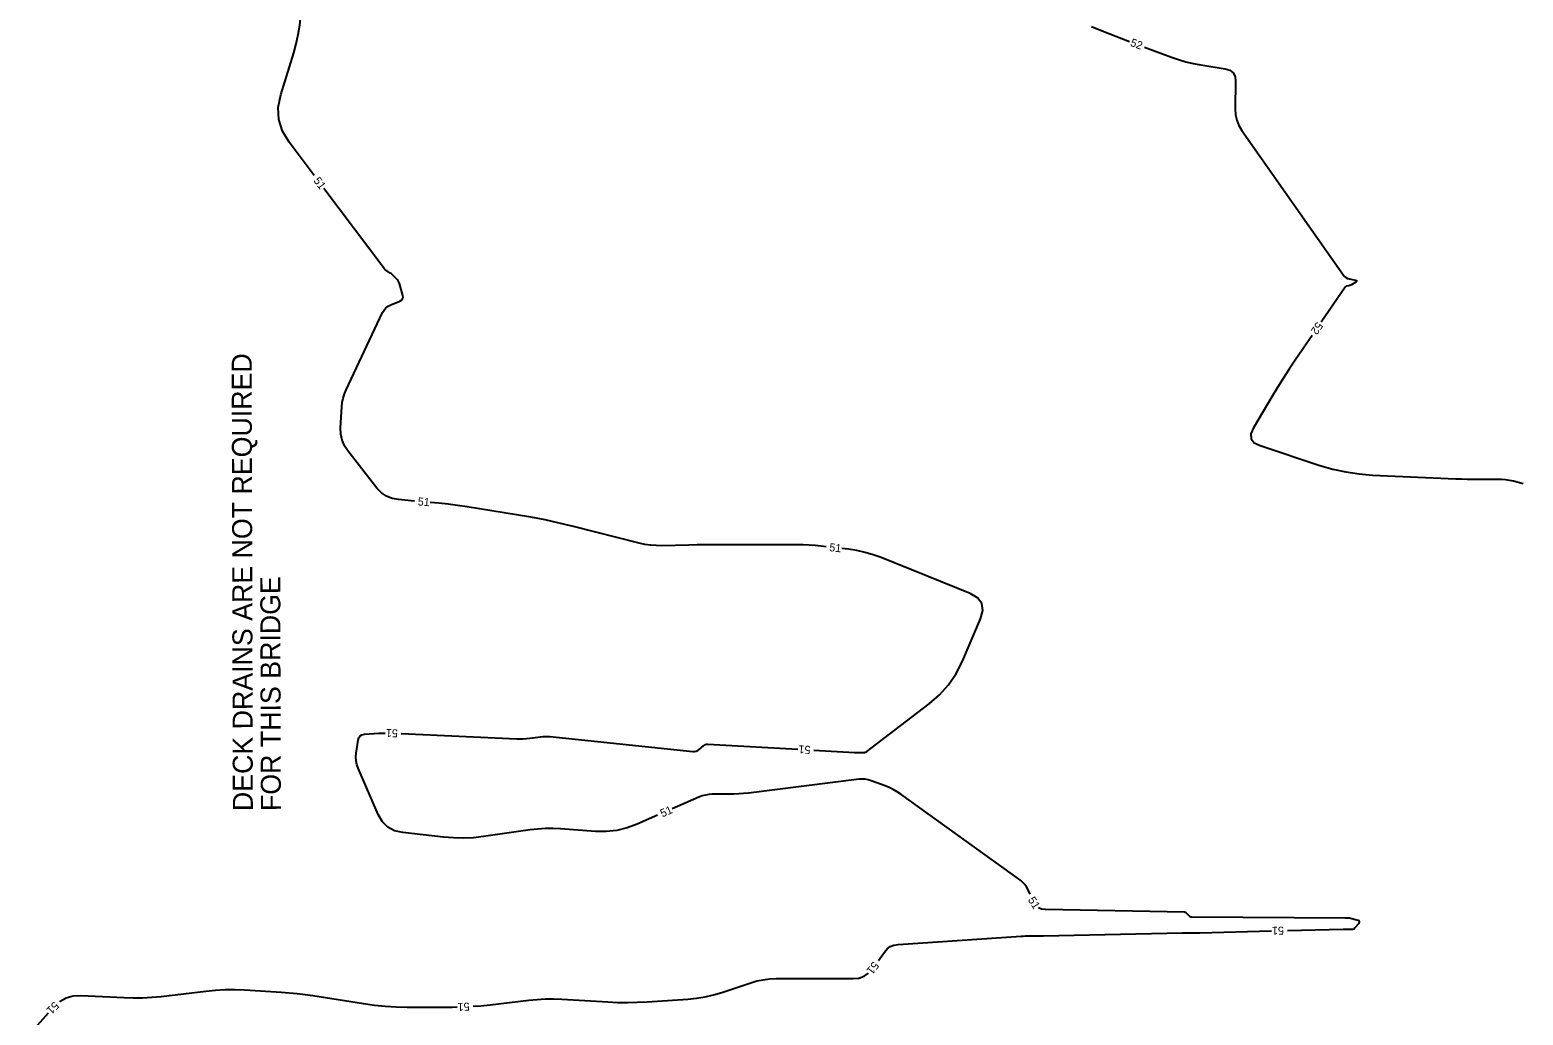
# Model space of a CAD drawing. Extents: x 2384780 to 2405861, y 547869 to 573706.
# Drawn here: x 2395111.2 to 2395484.4, y 554136.5 to 554382.7 of the extents above; entities that cross this region are included whole.
import ezdxf

# ---------------------------------------------------------------- set-up
doc = ezdxf.new("R2010")
doc.units = 0
doc.layers.add('Breaklines', color=7, linetype='Continuous')
doc.layers.add('Old_Level_60', color=7, linetype='Continuous')

msp = doc.modelspace()

# ---------------------------------------------------------------- linework, layer by layer
at = {"layer": 'Old_Level_60'}
for points in [[(2395182.253, 554346.291), (2395175.97875, 554354.631), (2395174.3295, 554357.3915), (2395173.43575, 554360.284), (2395173.2975, 554363.30825), (2395173.91525, 554366.464), (2395177.16675, 554376.98875), (2395177.797, 554379.2565), (2395178.2935, 554381.54925), (2395178.657, 554383.86675), (2395178.887, 554386.209), (2395179.55675, 554395.86275), (2395179.4935, 554397.8505), (2395179.0175, 554399.67675), (2395178.12825, 554401.3415), (2395176.82575, 554402.84475), (2395165.07025, 554413.92575), (2395162.447, 554416.1115), (2395159.6155, 554417.91975), (2395156.57575, 554419.35075), (2395153.328, 554420.40425), (2395144.1, 554422.785)], [(2395376.5195, 554383.56075), (2395378.78025, 554382.61325), (2395381.06425, 554381.72), (2395386.0345, 554379.8455)], [(2395389.77725, 554378.434), (2395396.4585, 554375.91425), (2395398.2525, 554375.2885), (2395400.07125, 554374.75525), (2395401.91425, 554374.3145), (2395403.782, 554373.966), (2395409.9235, 554372.97875), (2395411.07275, 554372.627), (2395411.8885, 554371.995), (2395412.37075, 554371.08275), (2395412.5195, 554369.89), (2395412.42525, 554362.967), (2395412.51425, 554361.51725), (2395412.82125, 554360.1345), (2395413.34625, 554358.81925), (2395414.08975, 554357.57125), (2395439.45425, 554321.4335), (2395439.751, 554321.081), (2395440.096, 554320.801), (2395440.48875, 554320.59375), (2395440.9295, 554320.459), (2395442.448, 554320.13775), (2395442.697, 554320.05575), (2395442.794, 554319.9475), (2395442.73875, 554319.81325), (2395442.53125, 554319.65275), (2395441.484, 554319.01175), (2395441.3275, 554318.92475), (2395441.165, 554318.85225), (2395440.99725, 554318.794), (2395440.8235, 554318.75), (2395440.247, 554318.62975), (2395440.13, 554318.59425), (2395440.02625, 554318.53925), (2395439.93525, 554318.4645), (2395439.8575, 554318.37), (2395433.884, 554309.6365)], [(2395207.297, 554264.9625), (2395203.311, 554265.3055), (2395201.73425, 554265.5935), (2395200.31525, 554266.173), (2395199.0535, 554267.04375), (2395197.94975, 554268.20575), (2395190.689, 554277.46675), (2395189.831, 554278.776), (2395189.24325, 554280.17025), (2395188.9255, 554281.64975), (2395188.87775, 554283.21425), (2395189.16325, 554288.46425), (2395189.277, 554289.576), (2395189.4955, 554290.66125), (2395189.81875, 554291.72), (2395190.24675, 554292.7525), (2395199.35375, 554312.066), (2395199.7245, 554312.70075), (2395200.19025, 554313.2345), (2395200.751, 554313.667), (2395201.407, 554313.9985), (2395203.70525, 554314.91625), (2395204.118, 554315.15225), (2395204.37125, 554315.46625), (2395204.46475, 554315.85875), (2395204.39875, 554316.3295), (2395203.5445, 554319.317), (2395203.4275, 554319.64725), (2395203.27225, 554319.95475), (2395203.07875, 554320.24), (2395202.84675, 554320.50225), (2395202.02625, 554321.323), (2395201.84575, 554321.493), (2395201.6565, 554321.6515), (2395201.45775, 554321.7985), (2395201.25025, 554321.93375), (2395200.378, 554322.4665), (2395200.198, 554322.5885), (2395200.03175, 554322.7255), (2395199.87925, 554322.8775), (2395199.74075, 554323.045), (2395184.65775, 554343.0945)], [(2395431.62575, 554306.33475), (2395427.41775, 554300.1825), (2395425.8925, 554297.91425), (2395424.40425, 554295.6225), (2395422.9525, 554293.30725), (2395421.53775, 554290.9685), (2395416.976, 554283.2905), (2395416.34775, 554281.776), (2395416.4185, 554280.523), (2395417.18775, 554279.53125), (2395418.65575, 554278.80125), (2395433.59625, 554273.8735), (2395436.8185, 554272.931), (2395440.08225, 554272.21475), (2395443.38775, 554271.72525), (2395446.73475, 554271.462), (2395467.51325, 554270.53725), (2395468.95325, 554270.4825), (2395470.3935, 554270.44625), (2395471.834, 554270.42825), (2395473.275, 554270.429), (2395477.9825, 554270.4615), (2395478.98725, 554270.43675), (2395479.9845, 554270.34775), (2395480.97375, 554270.195), (2395481.9555, 554269.9785), (2395484.36075, 554269.36725)], [(2395310.15775, 554253.54575), (2395308.9175, 554253.68875), (2395307.44325, 554253.8375), (2395305.9665, 554253.94375), (2395304.4875, 554254.00725), (2395303.00575, 554254.0285), (2395284.1195, 554254.0285), (2395282.05975, 554254.023), (2395280.00025, 554254.006), (2395277.94075, 554253.978), (2395275.8815, 554253.9385), (2395269.1545, 554253.7915), (2395267.7185, 554253.80825), (2395266.2935, 554253.9215), (2395264.8795, 554254.13125), (2395263.4765, 554254.4375), (2395247.043, 554258.6065), (2395243.51325, 554259.45925), (2395239.9665, 554260.23075), (2395236.4035, 554260.92125), (2395232.8235, 554261.5305), (2395220.45525, 554263.4905), (2395218.10825, 554263.841), (2395215.75625, 554264.1495), (2395213.399, 554264.416), (2395211.282, 554264.61725)], [(2395307.142, 554202.69175), (2395317.28275, 554202.12575), (2395317.596, 554202.1105), (2395317.90925, 554202.09975), (2395318.22275, 554202.093), (2395318.53625, 554202.091), (2395319.561, 554202.091), (2395319.77475, 554202.1075), (2395319.9775, 554202.1575), (2395320.16875, 554202.24075), (2395320.349, 554202.3575), (2395335.918, 554214.2465), (2395338.53075, 554216.51275), (2395340.79225, 554219.0525), (2395342.70275, 554221.86625), (2395344.26175, 554224.9535), (2395348.78125, 554235.486), (2395349.344, 554237.576), (2395349.0955, 554239.3315), (2395348.0355, 554240.753), (2395346.164, 554241.84), (2395323.928, 554250.82375), (2395321.9465, 554251.54825), (2395319.92975, 554252.13525), (2395317.87825, 554252.5845), (2395315.7915, 554252.896), (2395314.13125, 554253.0875)], [(2395268.07275, 554186.432), (2395262.94325, 554184.18375), (2395260.43825, 554183.2575), (2395257.87775, 554182.65125), (2395255.26225, 554182.3645), (2395252.59175, 554182.39725), (2395243.7775, 554183.027), (2395241.8905, 554183.1115), (2395240.007, 554183.09525), (2395238.12725, 554182.9785), (2395236.251, 554182.761), (2395224.606, 554181.0975), (2395222.1095, 554180.8205), (2395219.6105, 554180.702), (2395217.109, 554180.74225), (2395214.605, 554180.94125), (2395204.3815, 554182.07725), (2395202.3555, 554182.54325), (2395200.65875, 554183.4545), (2395199.29175, 554184.81075), (2395198.254, 554186.612), (2395193.2685, 554198.17), (2395192.941, 554199.094), (2395192.7475, 554200.03575), (2395192.68825, 554200.99525), (2395192.763, 554201.9725), (2395193.226, 554205.1945), (2395193.4, 554205.8045), (2395193.723, 554206.2535), (2395194.19525, 554206.5415), (2395194.8165, 554206.66875), (2395198.445, 554206.912), (2395199.2225, 554206.95325), (2395200.0005, 554206.97275), (2395200.03425, 554206.97275)], [(2395204.0315, 554206.836), (2395232.87325, 554205.5465), (2395233.6995, 554205.52775), (2395234.52425, 554205.545), (2395235.3475, 554205.5985), (2395236.16925, 554205.68825), (2395238.85075, 554206.0405), (2395239.4255, 554206.099), (2395240.001, 554206.1235), (2395240.5765, 554206.114), (2395241.15275, 554206.0705), (2395276.88125, 554202.323), (2395277.312, 554202.31925), (2395277.71525, 554202.40125), (2395278.091, 554202.569), (2395278.43925, 554202.82275), (2395279.53175, 554203.791), (2395279.77575, 554203.9705), (2395280.039, 554204.0935), (2395280.32225, 554204.1605), (2395280.62475, 554204.17125), (2395303.14825, 554202.9145)], [(2395361.16375, 554166.67375), (2395360.6045, 554167.91225), (2395360.2655, 554168.5515), (2395359.853, 554169.13025), (2395359.36725, 554169.64925), (2395358.808, 554170.108), (2395328.84825, 554191.66375), (2395327.918, 554192.2875), (2395326.9525, 554192.84525), (2395325.952, 554193.33725), (2395324.916, 554193.7635), (2395321.47475, 554195.04775), (2395320.732, 554195.27625), (2395319.97825, 554195.412), (2395319.2135, 554195.45425), (2395318.43775, 554195.40375), (2395290.8235, 554191.9685), (2395289.58075, 554191.83325), (2395288.33575, 554191.73675), (2395287.08825, 554191.679), (2395285.83825, 554191.6595), (2395281.7515, 554191.6595), (2395280.885, 554191.61575), (2395280.03675, 554191.48375), (2395279.207, 554191.264), (2395278.39575, 554190.9565), (2395271.7365, 554188.03775)], [(2395425.44875, 554157.6185), (2395439.38, 554157.9665), (2395439.69, 554157.97225), (2395440, 554157.9745), (2395440.31, 554157.97275), (2395440.62, 554157.9675), (2395441.6325, 554157.94375), (2395441.83975, 554157.96025), (2395442.02725, 554158.0195), (2395442.19525, 554158.122), (2395442.34375, 554158.2675), (2395443.34725, 554159.47625), (2395443.4945, 554159.7125), (2395443.506, 554159.9035), (2395443.382, 554160.04875), (2395443.12225, 554160.14875), (2395440.925, 554160.6665), (2395440.82, 554160.688), (2395440.7145, 554160.703), (2395440.60825, 554160.71175), (2395440.501, 554160.714), (2395440.15025, 554160.71125), (2395440.07525, 554160.71075), (2395440, 554160.7105), (2395439.92475, 554160.71075), (2395439.84975, 554160.711), (2395401.5715, 554160.969), (2395401.345, 554160.99275), (2395401.13875, 554161.061), (2395400.953, 554161.1735), (2395400.788, 554161.3305), (2395400.28175, 554161.91575), (2395400.166, 554162.026), (2395400.036, 554162.1055), (2395399.89175, 554162.1545), (2395399.733, 554162.173), (2395364.97525, 554162.838), (2395364.00375, 554162.975), (2395363.23575, 554163.32375)], [(2395323.2465, 554150.1365), (2395324.74, 554152.232), (2395325.42675, 554153.01475), (2395326.2265, 554153.59425), (2395327.13975, 554153.97125), (2395328.166, 554154.1455), (2395358.88725, 554156.2075), (2395359.44375, 554156.24025), (2395360.00075, 554156.2635), (2395360.55775, 554156.2775), (2395361.11525, 554156.28225), (2395362.937, 554156.28225), (2395363.32725, 554156.28325), (2395363.71775, 554156.2865), (2395364.108, 554156.29175), (2395364.49825, 554156.299), (2395399.1975, 554157.038), (2395399.6305, 554157.04625), (2395400.0635, 554157.052), (2395400.49675, 554157.0555), (2395400.92975, 554157.0565), (2395402.3445, 554157.0565), (2395402.64775, 554157.0575), (2395402.95075, 554157.06025), (2395403.254, 554157.065), (2395403.557, 554157.07175), (2395421.45, 554157.51875)], [(2395221.95775, 554138.668), (2395223.891, 554138.81075), (2395226.27925, 554139.058), (2395235.88375, 554140.19575), (2395237.94325, 554140.39375), (2395240.0055, 554140.50025), (2395242.07025, 554140.515), (2395244.13775, 554140.43825), (2395255.61425, 554139.7585), (2395258.07325, 554139.65175), (2395260.532, 554139.62275), (2395262.9905, 554139.67125), (2395265.44875, 554139.7975), (2395275.6345, 554140.482), (2395277.804, 554140.69675), (2395279.94625, 554141.04775), (2395282.062, 554141.535), (2395284.15075, 554142.15875), (2395291.33825, 554144.5545), (2395292.88875, 554145.00375), (2395294.46025, 554145.32475), (2395296.0525, 554145.51725), (2395297.6655, 554145.5815), (2395316.8985, 554145.5815), (2395318.368, 554145.73925), (2395319.67475, 554146.21275), (2395320.794, 554146.985)], [(2395118.68275, 554139.8515), (2395118.7635, 554139.925), (2395120.32525, 554140.80375), (2395122.04975, 554141.2915), (2395123.93675, 554141.388), (2395134.75325, 554140.84425), (2395137.0695, 554140.77625), (2395139.3825, 554140.80575), (2395141.692, 554140.93275), (2395143.99825, 554141.157), (2395155.1995, 554142.48375), (2395157.60125, 554142.71475), (2395160.00625, 554142.83875), (2395162.41425, 554142.856), (2395164.8255, 554142.7665), (2395174.05775, 554142.21975), (2395176.0335, 554142.0785), (2395178.004, 554141.8885), (2395179.96925, 554141.65025), (2395181.929, 554141.3635), (2395194.57875, 554139.354), (2395197.2935, 554138.97725), (2395200.017, 554138.70825), (2395202.749, 554138.54675), (2395205.48925, 554138.49275), (2395216.70175, 554138.49275), (2395217.9615, 554138.5115)], [(2395111.21525, 554131.81575), (2395115.8805, 554137.00425)]]:
    msp.add_lwpolyline(points, dxfattribs=at)

# ---------------------------------------------------------------- texts
at = {"layer": 'Breaklines'}
for s, p in [('DECK DRAINS ARE NOT REQUIRED', (2395166.9435, 554187.46425)), ('FOR THIS BRIDGE', (2395173.9435, 554187.48275))]:
    msp.add_text(s, height=4.9999995, rotation=90.1515222, dxfattribs=at).set_placement(p)
at = {"layer": 'Old_Level_60'}
for s, rotation, p in [('52', 339.3365861, (2395386.02825, 554378.77925)), ('51', 306.9539361, (2395181.9745, 554344.9975)), ('52', 235.6287333, (2395432.8495, 554309.8955)), ('51', 355.049925, (2395208.07375, 554263.8925)), ('51', 353.4212917, (2395310.90375, 554252.45325)), ('51', 178.0415444, (2395203.20075, 554207.886)), ('51', 176.80655, (2395306.33275, 554203.73825)), ('51', 23.6677361, (2395269.26775, 554185.86375)), ('51', 301.7355111, (2395360.54025, 554165.28925)), ('51', 181.4308778, (2395424.558, 554158.5965)), ('51', 232.1097194, (2395321.99275, 554150.01675)), ('51', 225.4552583, (2395117.30025, 554140.001)), ('51', 182.2449861, (2395221.05425, 554139.60975))]:
    msp.add_text(s, height=2, rotation=rotation, dxfattribs=at).set_placement(p)

doc.saveas('drawing.dxf')
